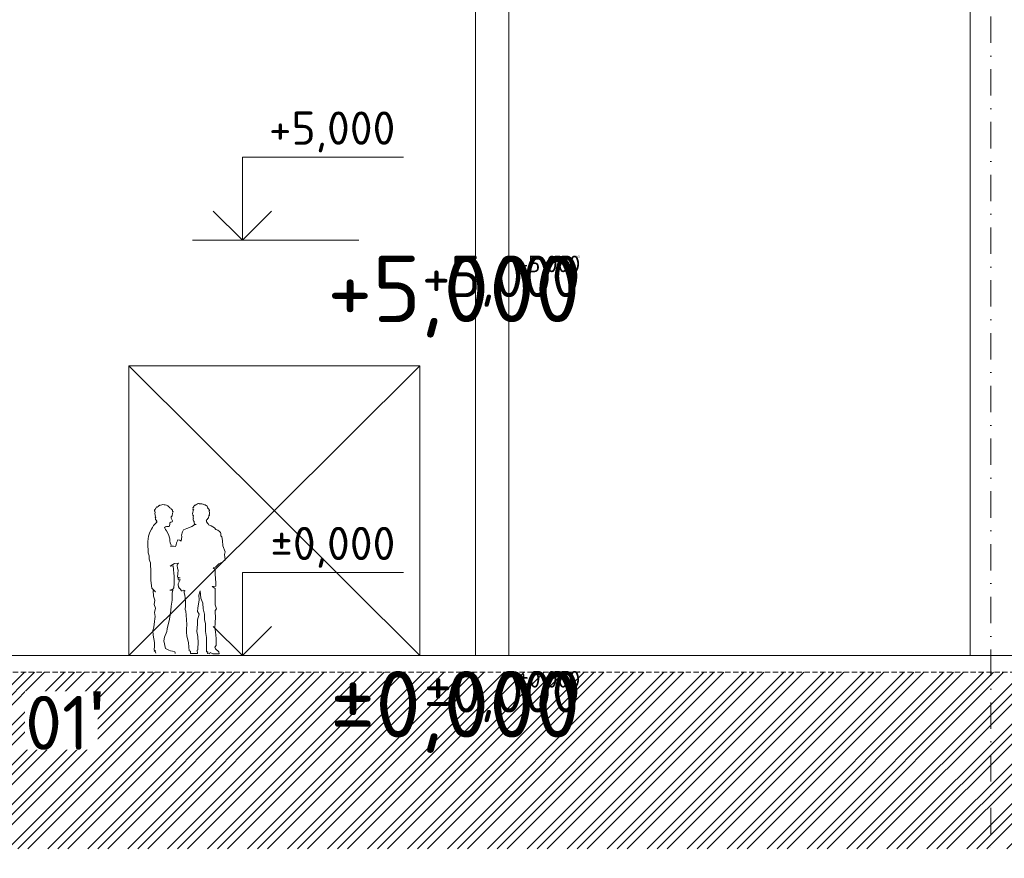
# Model space of a CAD drawing. Header units: millimetres. Extents: x -916886 to 3713765, y -2985421 to 1675785.
# Tile 108 of 656: x 6315 to 18163, y -71730 to -61635. Entities that reach past the tile are written whole.
import ezdxf
from ezdxf.enums import TextEntityAlignment as Align

# ---------------------------------------------------------------- set-up
doc = ezdxf.new("R2010")
doc.units = ezdxf.units.MM
for name, pattern in [('CENTERX2', [101.6, 63.5, -12.7, 12.7, -12.7]), ('DASHDOT', [25.4, 12.7, -6.35, 0, -6.35]), ('HIDDEN', [9.525, 6.35, -3.175])]:
    doc.linetypes.add(name, pattern=pattern)
for name, color, linetype in [('0 @ 1', 7, 'Continuous'), ('0 @ 10', 7, 'Continuous'), ('0 @ 100', 7, 'Continuous'), ('0 @ 200', 7, 'Continuous'), ('0 @ 250 (1)', 7, 'Continuous'), ('0 @ 250 (2)', 7, 'Continuous'), ('0 @ 400', 7, 'Continuous')]:
    doc.layers.add(name, color=color, linetype=linetype)
for name, color, linetype, lineweight in [('A99_N_kce-pohl', 1, 'Continuous', 9), ('A99_N_koty-200-vysk', 6, 'Continuous', 9), ('A99_N_txt-popis-200', 240, 'Continuous', 5), ('A99_S_kce-pohl', 7, 'Continuous', 5), ('A99_S_kce-rez-sil', 7, 'Continuous', 15), ('A99_S_osy', 1, 'CENTERX2', 5), ('A99_S_sraf', 252, 'Continuous', 9)]:
    doc.layers.add(name, color=color, linetype=linetype, lineweight=lineweight)
doc.styles.add('A99_kota', font='isocpeur.ttf', dxfattribs={"height": 2})
doc.styles.add('ad_popis 100', font='isocpeur.ttf', dxfattribs={"height": 200})

# ---------------------------------------------------------------- blocks, each defined once
blk = doc.blocks.new('*U23')
at = {"color": 0, "linetype": 'ByBlock', "lineweight": -2}
blk.add_line((-3, 0), (7, 0), dxfattribs=at)
for points in [[(0, 0), (0, 5), (0, 5), (9.7, 5)], [(-1.75, 1.75), (0, 0), (1.75, 1.75)]]:
    blk.add_lwpolyline(points, dxfattribs=at)
at = {"color": 0, "linetype": 'ByBlock', "lineweight": -2, "style": 'A99_kota'}
for tag, p in [('VYSKA', (9.2, 7.75)), ('POPIS', (9.2, 4.5))]:
    blk.add_attdef(tag, text='', height=2, dxfattribs=at).set_placement(p, align=Align.TOP_RIGHT)
blk = doc.blocks.new('*U2409')
at = {"layer": 'A99_N_koty-200-vysk', "lineweight": 5}
ref = blk.add_blockref('*U23', (8995, -69290), dxfattribs=dict(at, xscale=200, yscale=200, zscale=200))
ref.add_attrib('VYSKA', '±0,000', dxfattribs={"layer": '0 @ 200', "color": 0, "linetype": 'ByBlock', "lineweight": -2, "height": 400, "style": 'A99_kota'}).set_placement((10835, -67740), align=Align.TOP_RIGHT)
ref = blk.add_blockref('*U23', (8995, -69290), dxfattribs=dict(at, xscale=200, yscale=200, zscale=200))
ref.add_attrib('VYSKA', '±0,000', dxfattribs={"layer": '0 @ 100', "color": 0, "linetype": 'ByBlock', "lineweight": -2, "height": 200, "style": 'A99_kota'}).set_placement((13060, -69475), align=Align.TOP_RIGHT)
ref = blk.add_blockref('*U23', (8995, -69290), dxfattribs=dict(at, xscale=200, yscale=200, zscale=200))
ref.add_attrib('VYSKA', '±0,000', dxfattribs={"layer": '0 @ 1', "color": 0, "linetype": 'ByBlock', "lineweight": -2, "height": 2, "style": 'A99_kota'}).set_placement((13060, -69475), align=Align.TOP_RIGHT)
ref = blk.add_blockref('*U23', (8995, -69290), dxfattribs=dict(at, xscale=200, yscale=200, zscale=200))
ref.add_attrib('VYSKA', '±0,000', dxfattribs={"layer": '0 @ 400', "color": 0, "linetype": 'ByBlock', "lineweight": -2, "height": 800, "style": 'A99_kota'}).set_placement((13060, -69475), align=Align.TOP_RIGHT)
ref = blk.add_blockref('*U23', (8995, -69290), dxfattribs=dict(at, xscale=200, yscale=200, zscale=200))
ref.add_attrib('VYSKA', '±0,000', dxfattribs={"layer": '0 @ 10', "color": 0, "linetype": 'ByBlock', "lineweight": -2, "height": 20, "style": 'A99_kota'}).set_placement((13060, -69475), align=Align.TOP_RIGHT)
ref = blk.add_blockref('*U23', (8995, -69290), dxfattribs=dict(at, xscale=200, yscale=200, zscale=200))
ref.add_attrib('VYSKA', '±0,000', dxfattribs={"layer": '0 @ 250 (1)', "color": 0, "linetype": 'ByBlock', "lineweight": -2, "height": 500, "style": 'A99_kota'}).set_placement((13060, -69475), align=Align.TOP_RIGHT)
ref = blk.add_blockref('*U23', (8995, -69290), dxfattribs=dict(at, xscale=200, yscale=200, zscale=200))
ref.add_attrib('VYSKA', '±0,000', dxfattribs={"layer": '0 @ 250 (2)', "color": 0, "linetype": 'ByBlock', "lineweight": -2, "height": 500, "style": 'A99_kota'}).set_placement((13060, -69475), align=Align.TOP_RIGHT)
blk = doc.blocks.new('*U33')
at = {"color": 0, "linetype": 'ByBlock', "lineweight": -2}
blk.add_line((-3, 0), (7, 0), dxfattribs=at)
for points in [[(0, 0), (0, 5), (0, 5), (9.7, 5)], [(-1.75, 1.75), (0, 0), (1.75, 1.75)]]:
    blk.add_lwpolyline(points, dxfattribs=at)
at = {"color": 0, "linetype": 'ByBlock', "lineweight": -2, "style": 'A99_kota'}
for tag, p in [('VYSKA', (9.2, 7.75)), ('POPIS', (9.2, 4.5))]:
    blk.add_attdef(tag, text='', height=2, dxfattribs=at).set_placement(p, align=Align.TOP_RIGHT)
blk = doc.blocks.new('*U2410')
at = {"layer": 'A99_N_koty-200-vysk', "lineweight": 5}
ref = blk.add_blockref('*U33', (8995, -64290), dxfattribs=dict(at, xscale=200, yscale=200, zscale=200))
ref.add_attrib('VYSKA', '+5,000', dxfattribs={"layer": '0 @ 200', "color": 0, "linetype": 'ByBlock', "lineweight": -2, "height": 400, "style": 'A99_kota'}).set_placement((10835, -62740), align=Align.TOP_RIGHT)
ref = blk.add_blockref('*U33', (8995, -64290), dxfattribs=dict(at, xscale=200, yscale=200, zscale=200))
ref.add_attrib('VYSKA', '+5,000', dxfattribs={"layer": '0 @ 100', "color": 0, "linetype": 'ByBlock', "lineweight": -2, "height": 200, "style": 'A99_kota'}).set_placement((13060, -64475), align=Align.TOP_RIGHT)
ref = blk.add_blockref('*U33', (8995, -64290), dxfattribs=dict(at, xscale=200, yscale=200, zscale=200))
ref.add_attrib('VYSKA', '+5,000', dxfattribs={"layer": '0 @ 1', "color": 0, "linetype": 'ByBlock', "lineweight": -2, "height": 2, "style": 'A99_kota'}).set_placement((13060, -64475), align=Align.TOP_RIGHT)
ref = blk.add_blockref('*U33', (8995, -64290), dxfattribs=dict(at, xscale=200, yscale=200, zscale=200))
ref.add_attrib('VYSKA', '+5,000', dxfattribs={"layer": '0 @ 400', "color": 0, "linetype": 'ByBlock', "lineweight": -2, "height": 800, "style": 'A99_kota'}).set_placement((13060, -64475), align=Align.TOP_RIGHT)
ref = blk.add_blockref('*U33', (8995, -64290), dxfattribs=dict(at, xscale=200, yscale=200, zscale=200))
ref.add_attrib('VYSKA', '+5,000', dxfattribs={"layer": '0 @ 10', "color": 0, "linetype": 'ByBlock', "lineweight": -2, "height": 20, "style": 'A99_kota'}).set_placement((13060, -64475), align=Align.TOP_RIGHT)
ref = blk.add_blockref('*U33', (8995, -64290), dxfattribs=dict(at, xscale=200, yscale=200, zscale=200))
ref.add_attrib('VYSKA', '+5,000', dxfattribs={"layer": '0 @ 250 (1)', "color": 0, "linetype": 'ByBlock', "lineweight": -2, "height": 500, "style": 'A99_kota'}).set_placement((13060, -64475), align=Align.TOP_RIGHT)
ref = blk.add_blockref('*U33', (8995, -64290), dxfattribs=dict(at, xscale=200, yscale=200, zscale=200))
ref.add_attrib('VYSKA', '+5,000', dxfattribs={"layer": '0 @ 250 (2)', "color": 0, "linetype": 'ByBlock', "lineweight": -2, "height": 500, "style": 'A99_kota'}).set_placement((13060, -64475), align=Align.TOP_RIGHT)
blk = doc.blocks.new('A$C09EE4D6F')
at = {"color": 8, "linetype": 'Continuous', "lineweight": 5}
for p, q in [((-73.3, 1414.6), (-69.3, 1424.2)), ((-69.3, 1424.2), (-64.4, 1422.1)), ((-64.4, 1422.1), (-54.2, 1430.7)), ((-54.2, 1430.7), (-48.3, 1435.6)), ((-48.3, 1435.6), (-40.8, 1442)), ((-40.8, 1442), (-38.3, 1439)), ((-38.3, 1439), (-32.2, 1444.1)), ((-32.2, 1444.1), (-18.3, 1445.8)), ((-18.3, 1445.8), (-13.7, 1450.4)), ((-13.7, 1450.4), (3.5, 1447.3)), ((3.5, 1447.3), (13.5, 1445.5)), ((13.5, 1445.5), (26.1, 1443.3)), ((26.1, 1443.3), (36.8, 1436.5)), ((36.8, 1436.5), (41.6, 1433.5)), ((41.6, 1433.5), (46.4, 1430.4)), ((46.4, 1430.4), (51.1, 1427.5)), ((51.1, 1427.5), (51.2, 1421.8)), ((281.2, 1423.3), (283.4, 1426.5)), ((283.4, 1426.5), (285.5, 1429.7)), ((285.5, 1429.7), (287.7, 1432.9)), ((287.1, 1436.8), (289.4, 1439.9)), ((287.7, 1432.9), (287.1, 1436.8)), ((289.4, 1439.9), (295.2, 1444.1)), ((293.8, 1446.1), (298.2, 1449.3)), ((295.2, 1444.1), (293.8, 1446.1)), ((298.2, 1449.3), (303.6, 1449.2)), ((303.6, 1449.2), (306.4, 1453.8)), ((306.4, 1453.8), (309, 1452.3)), ((309, 1452.3), (314.3, 1454.7)), ((314.3, 1454.7), (316.9, 1455.8)), ((316.9, 1455.8), (319.6, 1462.1)), ((319.6, 1462.1), (326.4, 1462.8)), ((326.4, 1462.8), (332.2, 1466.5)), ((332.2, 1466.5), (339, 1465.5)), ((339, 1465.5), (341.5, 1463.1)), ((341.5, 1463.1), (348.8, 1462.5)), ((348.8, 1462.5), (359.3, 1463.5)), ((359.3, 1463.5), (366.9, 1461.8)), ((366.9, 1461.8), (374.7, 1461.7)), ((374.7, 1461.7), (378.9, 1461.6)), ((378.9, 1461.6), (384.8, 1457.2)), ((384.8, 1457.2), (384.8, 1457.2)), ((384.8, 1457.2), (392, 1455.1)), ((392, 1455.1), (396.8, 1453.7)), ((396.8, 1453.7), (400.3, 1450)), ((400.3, 1450), (409.2, 1447.8)), ((409.2, 1447.8), (416, 1441.6)), ((416, 1441.6), (420.3, 1433.5)), ((420.3, 1433.5), (424.2, 1430.1)), ((424.2, 1430.1), (420.8, 1426.2)), ((420.8, 1426.2), (436.8, 1409.2)), ((-90.7, 1388.3), (-88.3, 1399.2)), ((-86, 1383.5), (-90.7, 1388.3)), ((-88.3, 1399.2), (-83.4, 1395.7)), ((-85.3, 1380.1), (-86, 1383.5)), ((-83.5, 1372.2), (-85.3, 1380.1)), ((-85.1, 1361.6), (-83.5, 1372.2)), ((-82.9, 1345.8), (-85.1, 1361.6)), ((-83.4, 1395.7), (-80.8, 1407.9)), ((-78.7, 1336.4), (-82.9, 1345.8)), ((-82.3, 1326.8), (-78.7, 1336.4)), ((-80.8, 1407.9), (-75.5, 1409.5)), ((-75.5, 1409.5), (-73.3, 1414.6)), ((51.2, 1421.8), (54.2, 1421.9)), ((54.2, 1421.9), (59.1, 1419.8)), ((59.1, 1419.8), (65.7, 1416.9)), ((65.7, 1416.9), (70.8, 1411.9)), ((70.8, 1411.9), (70.4, 1407.4)), ((70.4, 1407.4), (78.5, 1403.3)), ((82.4, 1340.6), (73.2, 1333.4)), ((73.2, 1333.4), (73.5, 1318.8)), ((78.5, 1403.3), (82.8, 1395.3)), ((85.3, 1368.6), (82.4, 1340.6)), ((82.8, 1395.3), (85, 1386.5)), ((85, 1386.5), (92.3, 1381)), ((88.3, 1372.8), (85.3, 1368.6)), ((92.3, 1381), (88.3, 1372.8)), ((277.2, 1365.9), (281.1, 1380.4)), ((282.1, 1359.8), (277.2, 1365.9)), ((279.4, 1411.1), (283.1, 1416.8)), ((288.7, 1405.1), (279.4, 1411.1)), ((281.1, 1380.4), (281.9, 1395.4)), ((281.1, 1352.1), (282.1, 1359.8)), ((287.1, 1346.9), (281.1, 1352.1)), ((283.1, 1416.8), (281.2, 1423.3)), ((281.9, 1395.4), (282.4, 1405.4)), ((282.4, 1405.4), (288.7, 1405.1)), ((283.1, 1336.5), (287.1, 1346.9)), ((283.3, 1322.2), (283.1, 1336.5)), ((431.1, 1328.8), (426.8, 1322.8)), ((433.9, 1335.6), (431.1, 1328.8)), ((434.5, 1343), (433.9, 1335.6)), ((439.6, 1401.1), (434.1, 1394.5)), ((434.1, 1394.5), (439.3, 1393)), ((436.9, 1349.9), (434.5, 1343)), ((436.8, 1409.2), (439.6, 1401.1)), ((441.9, 1365.6), (436.8, 1360.4)), ((436.8, 1360.4), (442.1, 1355.2)), ((442.1, 1355.2), (436.9, 1349.9)), ((439.3, 1393), (442.6, 1377.8)), ((442.6, 1377.8), (441.9, 1365.6)), ((-104.6, 1226.7), (-94.9, 1245.1)), ((-94.9, 1245.1), (-77.2, 1264.4)), ((-79.1, 1323), (-82.3, 1326.8)), ((-75.9, 1319.3), (-79.1, 1323)), ((-79, 1304.1), (-76.9, 1314.4)), ((-74.3, 1299.3), (-79, 1304.1)), ((-77.2, 1264.4), (-69.1, 1273.4)), ((-76.9, 1314.4), (-75.9, 1319.3)), ((-69.2, 1294.8), (-74.3, 1299.3)), ((-74.3, 1299.3), (-74.3, 1299.3)), ((-69.8, 1288.1), (-69.2, 1294.8)), ((-64.1, 1291.8), (-69.8, 1288.1)), ((-69.1, 1273.4), (-64, 1278.9)), ((-64, 1278.9), (-64.1, 1291.8)), ((19.9, 1235.1), (12, 1226.9)), ((30.6, 1238.4), (19.9, 1235.1)), ((43, 1238.7), (30.6, 1238.4)), ((55.1, 1238.2), (43, 1238.7)), ((59.3, 1246.5), (55.1, 1238.2)), ((60.9, 1260.5), (59.3, 1246.5)), ((62.4, 1275.5), (60.9, 1260.5)), ((69.5, 1281.3), (62.4, 1275.5)), ((82.9, 1285.6), (69.5, 1281.3)), ((73.5, 1318.8), (84.8, 1293.4)), ((84.8, 1293.4), (82.9, 1285.6)), ((250, 1231.8), (273.6, 1244.2)), ((273.6, 1244.2), (290.5, 1253)), ((286.7, 1321.6), (283.3, 1322.2)), ((284.5, 1308), (285.6, 1314.8)), ((289.8, 1299.2), (284.5, 1308)), ((285.6, 1314.8), (286.7, 1321.6)), ((295.2, 1290.4), (289.8, 1299.2)), ((290.5, 1253), (299.8, 1263.9)), ((294, 1287.8), (295.2, 1290.4)), ((294.5, 1285.1), (294, 1287.8)), ((296, 1277.6), (294.5, 1285.1)), ((297.5, 1270.2), (296, 1277.6)), ((314, 1264.1), (297.5, 1270.2)), ((299.8, 1263.9), (314, 1264.1)), ((413.5, 1307.6), (409, 1306.7)), ((409, 1306.7), (412.9, 1304.2)), ((412.9, 1304.2), (412.6, 1290.9)), ((412.6, 1290.9), (417.2, 1287.1)), ((417, 1313.6), (413.5, 1307.6)), ((421.1, 1314.6), (417, 1313.6)), ((417.2, 1287.1), (424.1, 1278.1)), ((423.3, 1318.1), (421.1, 1314.6)), ((426.8, 1322.8), (422.7, 1322.2)), ((422.7, 1322.2), (423.3, 1318.1)), ((424.1, 1278.1), (429.5, 1271.2)), ((429.5, 1271.2), (433.6, 1263.6)), ((433.6, 1263.6), (460.9, 1253)), ((460.9, 1253), (493.6, 1232.9)), ((-148.9, 1090.2), (-142.3, 1140.4)), ((-142.3, 1140.4), (-129.5, 1179.4)), ((-129.5, 1179.4), (-114.3, 1208.4)), ((-114.3, 1208.4), (-104.6, 1226.7)), ((12, 1226.9), (20.8, 1210.3)), ((20.8, 1210.3), (31.7, 1195.7)), ((31.7, 1195.7), (50.2, 1162.7)), ((50.2, 1162.7), (62.6, 1121.1)), ((176, 1157.9), (183.8, 1189.5)), ((180.7, 1144.6), (176, 1157.9)), ((176.9, 1121.5), (180.7, 1144.6)), ((183.8, 1189.5), (194.5, 1209.5)), ((194.5, 1209.5), (224.5, 1224.2)), ((224.5, 1224.2), (250, 1231.8)), ((493.6, 1232.9), (505.3, 1220)), ((505.3, 1220), (524.2, 1211)), ((524.2, 1211), (542.1, 1200.1)), ((542.1, 1200.1), (550.9, 1190.2)), ((550.9, 1190.2), (555.6, 1180.5)), ((555.6, 1180.5), (554.1, 1158)), ((554.1, 1158), (564.5, 1147.8)), ((564.5, 1147.8), (571.2, 1114.8)), ((-147.3, 1066.4), (-148.9, 1090.2)), ((-145.7, 1042.7), (-147.3, 1066.4)), ((62.6, 1121.1), (65.6, 1101.2)), ((65.6, 1101.2), (68.6, 1081.2)), ((68.6, 1081.2), (78.5, 1057.8)), ((78.5, 1057.8), (75.8, 1045.3)), ((75.8, 1045.3), (87.3, 1050.9)), ((87.3, 1050.9), (100.2, 1051.3)), ((100.2, 1051.3), (118.7, 1046.6)), ((118.7, 1046.6), (126.9, 1063.8)), ((118.7, 1046.6), (118.7, 1046.6)), ((126.9, 1063.8), (129.2, 1082.8)), ((129.2, 1082.8), (136.7, 1100.4)), ((136.7, 1100.4), (141.6, 1111.9)), ((141.6, 1111.9), (159.4, 1109.8)), ((159.4, 1109.8), (173.2, 1098.4)), ((173.2, 1098.4), (176.9, 1121.5)), ((571.2, 1114.8), (575.9, 1062.9)), ((575.9, 1062.9), (598.1, 1005.1)), ((-143.7, 1011.8), (-145.7, 1042.7)), ((-141.6, 981), (-143.7, 1011.8)), ((-132.4, 951.5), (-141.6, 981)), ((-129.7, 920.7), (-132.4, 951.5)), ((598.1, 1005.1), (593.5, 980.3)), ((593.5, 980.3), (600.2, 927.4)), ((-123.1, 902.2), (-129.7, 920.7)), ((-116.6, 883.7), (-123.1, 902.2)), ((-118.2, 855.5), (-116.6, 883.7)), ((-112.1, 820.6), (-118.2, 855.5)), ((96.4, 872.5), (72.9, 857.7)), ((72.9, 857.7), (100.4, 861.5)), ((115, 884.2), (96.4, 872.5)), ((100.4, 861.5), (105.5, 824.3)), ((128.3, 880.4), (115, 884.2)), ((152.5, 886.8), (128.3, 880.4)), ((140.1, 864.3), (142.4, 877.7)), ((145, 839.1), (140.1, 864.3)), ((142.4, 877.7), (152.5, 886.8)), ((510.3, 856.7), (486.3, 848.8)), ((540.2, 887.6), (510.3, 856.7)), ((578.5, 907), (540.2, 887.6)), ((600.2, 927.4), (578.5, 907)), ((-112.3, 717.6), (-112.2, 795)), ((-112.2, 795), (-112.1, 820.6)), ((105.5, 824.3), (107.6, 786.8)), ((107.6, 786.8), (113.5, 765.4)), ((113.5, 765.4), (113.5, 728.5)), ((149.1, 818.5), (145, 839.1)), ((146.2, 787.9), (149.1, 818.5)), ((146.8, 751.8), (146.2, 787.9)), ((486.3, 848.8), (506.3, 833.3)), ((506.3, 833.3), (509.1, 789.5)), ((509.1, 789.5), (514.4, 705.5)), ((-107.3, 688.5), (-112.3, 717.6)), ((-99.1, 640.9), (-107.3, 688.5)), ((113.5, 728.5), (113.5, 691.6)), ((113.5, 691.6), (113.5, 647)), ((171.3, 744.6), (146.8, 751.8)), ((150.5, 742.6), (171.3, 744.6)), ((151.7, 730.7), (150.5, 742.6)), ((174.4, 725.9), (151.7, 730.7)), ((152.5, 688.4), (160.9, 707.3)), ((153.4, 681.2), (152.5, 688.4)), ((156.4, 657.2), (153.4, 681.2)), ((160.6, 721.7), (174.4, 725.9)), ((160.9, 707.3), (160.6, 721.7)), ((516.5, 671.4), (482.4, 669.3)), ((482.4, 669.3), (510.3, 649.6)), ((514.4, 705.5), (516.5, 671.4)), ((-64.4, 607.4), (-99.1, 640.9)), ((-81.7, 562.9), (-85.7, 617.9)), ((-85.7, 617.9), (-64.4, 607.4)), ((103.1, 635.3), (74, 623.6)), ((74, 623.6), (101.5, 624.1)), ((101.5, 624.1), (97.8, 596.8)), ((97.8, 596.8), (98, 575.6)), ((98, 575.6), (98.4, 529.6)), ((113.5, 647), (103.1, 635.3)), ((165.7, 641.7), (156.4, 657.2)), ((173.9, 638.2), (165.7, 641.7)), ((186.7, 620.2), (173.9, 638.2)), ((192.3, 622), (186.7, 620.2)), ((209.9, 627.5), (192.3, 622)), ((222.9, 622), (209.9, 627.5)), ((212.5, 601), (212.9, 622.2)), ((219.1, 580.9), (212.5, 601)), ((212.9, 622.2), (222.9, 622)), ((222.4, 554.4), (219.1, 580.9)), ((365.4, 625.3), (355.2, 581.5)), ((355.2, 581.5), (357.1, 536.5)), ((374.8, 554.9), (365.4, 625.3)), ((510.3, 649.6), (511.2, 576.9)), ((511.2, 576.9), (511.7, 534.6)), ((-70.1, 524.6), (-81.7, 562.9)), ((-74.4, 484.9), (-70.1, 524.6)), ((-61.5, 447.1), (-74.4, 484.9)), ((98.4, 529.6), (89.9, 472)), ((227.2, 515.8), (222.4, 554.4)), ((225.8, 443.1), (226.5, 476.8)), ((226.5, 476.8), (227.2, 515.8)), ((357.1, 536.5), (348.1, 457.6)), ((392.8, 504.7), (374.8, 554.9)), ((397.3, 451.6), (392.8, 504.7)), ((511.7, 534.6), (512.1, 492.3)), ((512.1, 492.3), (526.3, 452.5)), ((-71.1, 408.2), (-61.5, 447.1)), ((-61.5, 369.5), (-71.1, 408.2)), ((88.1, 427.8), (76.6, 344.6)), ((89.9, 472), (88.1, 427.8)), ((231.4, 425.1), (225.8, 443.1)), ((234.7, 388.4), (231.4, 425.1)), ((243.1, 295.7), (234.7, 388.4)), ((348.1, 457.6), (344.5, 426)), ((344.5, 426), (360.6, 398.5)), ((360.6, 398.5), (345, 345.2)), ((412.1, 400.4), (397.3, 451.6)), ((413.1, 347.2), (412.1, 400.4)), ((526.3, 452.5), (513.8, 436.2)), ((513.8, 436.2), (515.9, 415.7)), ((515.9, 415.7), (519.6, 379.5)), ((-73.4, 266.7), (-67.2, 319.7)), ((-67.2, 319.7), (-64.3, 344.6)), ((-64.3, 344.6), (-61.5, 369.5)), ((76.6, 344.6), (56.6, 251.1)), ((241.2, 253.5), (243.1, 295.7)), ((348.1, 303.3), (343, 232.8)), ((345, 345.2), (348.1, 303.3)), ((425.3, 309.1), (413.1, 347.2)), ((425.2, 231.9), (425.3, 309.1)), ((517.2, 313.5), (515.7, 273.2)), ((519.6, 379.5), (517.2, 313.5)), ((-82.3, 233.2), (-73.4, 266.7)), ((-79.5, 186.6), (-82.3, 233.2)), ((51.4, 226.9), (32.2, 170.7)), ((56.6, 251.1), (51.4, 226.9)), ((244.2, 221.5), (241.2, 253.5)), ((247.2, 189.5), (244.2, 221.5)), ((343, 232.8), (353.2, 183.2)), ((435.3, 177), (425.2, 231.9)), ((515.7, 273.2), (522, 233.4)), ((522, 233.4), (529.5, 167.5)), ((-63.8, 117.3), (-79.5, 186.6)), ((-64.4, 86.9), (-63.8, 117.3)), ((32.2, 170.7), (26.8, 134.8)), ((26.8, 134.8), (42.2, 61)), ((262.3, 122.1), (247.2, 189.5)), ((272.4, 43.4), (262.3, 122.1)), ((353.2, 183.2), (356.4, 122.1)), ((356.4, 122.1), (356.4, 69.6)), ((440.4, 38.6), (435.3, 177)), ((532.1, 100.7), (519.3, 83.9)), ((529.5, 167.5), (532.1, 100.7)), ((-55.5, 31.7), (-66.4, 38.5)), ((-66.4, 38.5), (-48, 38.5)), ((-65.3, 44.6), (-64.4, 86.9)), ((-48, 38.5), (-65.3, 44.6)), ((-49.4, 15.2), (-55.5, 31.7)), ((42.2, 61), (76.8, 47)), ((76.8, 47), (91.3, 41.2)), ((91.3, 41.2), (111.4, 38.6)), ((111.4, 38.6), (134.2, 30.1)), ((134.2, 30.1), (137.3, 21.9)), ((137.3, 21.9), (136.8, 16.5)), ((285.2, 41), (272.4, 43.4)), ((285.2, 18.4), (285.2, 41)), ((351.3, 19.1), (285.2, 18.4)), ((356.4, 55.3), (348.8, 50.5)), ((348.8, 50.5), (351.3, 19.1)), ((356.4, 69.6), (356.4, 55.3)), ((450.6, 36.2), (440.4, 38.6)), ((450.6, 20.1), (450.6, 36.2)), ((468.4, 20.2), (450.6, 20.1)), ((476.1, 31.4), (468.4, 20.2)), ((499, 20.5), (476.1, 31.4)), ((562.7, 21.1), (499, 20.5)), ((519.3, 83.9), (524.4, 67.2)), ((524.4, 67.2), (557.5, 41)), ((557.5, 41), (562.7, 21.1))]:
    blk.add_line(p, q, dxfattribs=at)

msp = doc.modelspace()

# ---------------------------------------------------------------- hatches: boundary and pattern name
at = {"layer": 'A99_S_sraf', "linetype": 'Continuous', "lineweight": 0}
h = msp.add_hatch(dxfattribs=at)
h.set_pattern_fill('ZEM_PUVODNI', color=256, scale=85, angle=180)
h.set_pattern_definition([(225, (0, -24655.14), (240.4163, -240.4163), []), (225, (-120.2, -24655.14), (240.4163, -240.4163), []), (225, (-240.4, -24655.14), (240.4163, -240.4163), [])])
h.paths.add_polyline_path([(5750, -69490.2), (-646.9, -69690.1), (-4963.8, -69690.1), (-4963.8, -71615.1), (155112.5, -71615.1), (155106.2, -69631.5), (150800, -69440.1), (150800, -69490.1)])

# ---------------------------------------------------------------- linework, layer by layer
at = {"layer": 'A99_S_kce-pohl', "linetype": 'Continuous'}
for p, q in [((17750, -69290.1), (17750, -57267)), ((11800, -69290.1), (11800, -58170.1)), ((12200, -69290.1), (12200, -58170.1))]:
    msp.add_line(p, q, dxfattribs=at)
at = {"layer": 'A99_S_kce-rez-sil', "linetype": 'Continuous'}
msp.add_line((5450, -69290.1), (150800, -69290.1), dxfattribs=at)
at = {"layer": 'A99_S_kce-rez-sil', "color": 7, "linetype": 'HIDDEN', "lineweight": 5, "ltscale": 10}
msp.add_line((5756.2, -69490), (150800, -69490.1), dxfattribs=at)
at = {"layer": 'A99_S_kce-rez-sil', "color": 4, "linetype": 'Continuous', "lineweight": 0, "ltscale": 0.5}
msp.add_lwpolyline([(11130, -69290.1), (7630, -69290.1), (7630, -65801.5), (11130, -65801.5)], close=True, dxfattribs=at)
for points in [[(7630, -69290.1), (11130, -65801.5)], [(7630, -65801.5), (11130, -69290.1)]]:
    msp.add_lwpolyline(points, dxfattribs=at)
at = {"layer": 'A99_S_osy', "linetype": 'DASHDOT', "lineweight": 5, "ltscale": 25}
msp.add_line((18000, -53340.1), (18000, -71730.1), dxfattribs=at)

# ---------------------------------------------------------------- block references
at = {"layer": 'A99_N_kce-pohl', "xscale": 1.248429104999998, "yscale": 1.248429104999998, "zscale": 1.248429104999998, "rotation": 358.8551984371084}
msp.add_blockref('A$C09EE4D6F', (8013.8, -69280.5), dxfattribs=at)
at = {"layer": 'A99_S_kce-rez-sil', "color": 4, "linetype": 'Continuous', "lineweight": 0}
for name in ['*U2410', '*U2409']:
    msp.add_blockref(name, (0, 0), dxfattribs=at)

# ---------------------------------------------------------------- next in the draw order: texts
at = {"layer": 'A99_N_txt-popis-200', "color": 1, "lineweight": 0, "insert": (6380, -69720.1), "char_height": 650, "attachment_point": 1, "style": 'ad_popis 100', "bg_fill": 3, "box_fill_scale": 1, "bg_fill_color": 256, "bg_fill_transparency": 0}
msp.add_mtext_dynamic_manual_height_columns("01{\\fArial|b0|i0|c238|p34;\\H1.08333x;'}", width=875, gutter_width=1000, heights=[0], dxfattribs=at)

doc.saveas('drawing.dxf')
